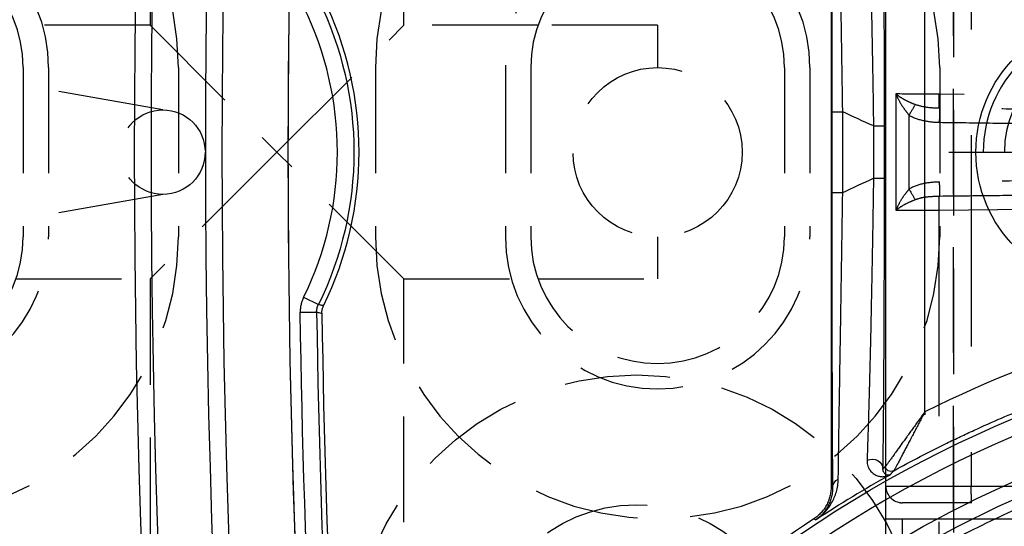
# Model space of a CAD drawing. Extents: x 2651 to 7771, y -1163 to 1075.
# Tile 271 of 490: x 4195 to 4218, y 679 to 691. Entities that reach past the tile are written whole.
import ezdxf

# ---------------------------------------------------------------- set-up
doc = ezdxf.new("R2010")
doc.units = 0
doc.header["$LTSCALE"] = 10
doc.linetypes.add('DASHED', pattern=[0.75, 0.5, -0.25])
doc.linetypes.add('HIDDEN', pattern=[0.375, 0.25, -0.125])
doc.layers.get('0').update_dxf_attribs({"linetype": 'CONTINUOUS'})
doc.layers.get('Defpoints').update_dxf_attribs({"linetype": 'CONTINUOUS'})
for name, color, linetype in [('1', 7, 'CONTINUOUS'), ('204', 7, 'CONTINUOUS'), ('DIM', 3, 'CONTINUOUS'), ('HIDDEN', 6, 'HIDDEN'), ('LAYER_103', 7, 'CONTINUOUS'), ('PIN', 3, 'CONTINUOUS')]:
    doc.layers.add(name, color=color, linetype=linetype)
doc.styles.get("Standard").update_dxf_attribs({"font": 'romans.shx'})
doc.dimstyles.new('MM& INCH5', dxfattribs={"dimtxt": 5, "dimasz": 2.5, "dimexe": 1, "dimexo": 0.5, "dimtad": 0, "dimrnd": 1.38778e-17, "dimzin": 9, "dimdsep": 46, "dimtxsty": 'Standard', "dimblk": 'CLOSED', "dimcen": 0, "dimclrd": 3, "dimclre": 3, "dimclrt": 3, "dimazin": 2, "dimtfac": 0.75, "dimtofl": 0, "dimtmove": 0, "dimatfit": 3, "dimfxl": 0, "dimtolj": 1, "dimarcsym": 0})

# ---------------------------------------------------------------- blocks, each defined once
blk = doc.blocks.new('DSD')
at = {"layer": '1', "color": 6, "linetype": 'DASHED'}
for p, q in [((500.665, 577.737), (500.665, 520.364)), ((501.545, 527.673), (501.545, 528.191)), ((501.927, 528.191), (501.927, 527.673)), ((468.644, 527.673), (501.545, 527.673)), ((501.545, 527.673), (501.927, 527.673)), ((462.919, 527.284), (499.898, 527.284)), ((501.538, 527.284), (499.898, 527.284)), ((499.908, 511.092), (499.908, 526.896)), ((501.927, 526.896), (499.908, 526.896)), ((501.927, 526.896), (501.927, 511.092)), ((501.935, 526.496), (501.935, 526.418)), ((501.004, 525.133), (501.004, 525.21)), ((500.665, 520.364), (462.577, 520.032)), ((501.692, 517.618), (501.692, 520.37)), ((501.38, 519.868), (501.38, 518.12)), ((501.947, 518.304), (501.947, 519.684)), ((462.577, 517.956), (500.665, 517.624))]:
    blk.add_line(p, q, dxfattribs=at)
at = {"layer": '1', "color": 252, "linetype": 'Continuous'}
for p, q in [((503.63, 527.669), (503.586, 527.693)), ((503.189, 526.93), (503.222, 526.911)), ((501.935, 511.57), (501.935, 526.418)), ((501.004, 525.133), (501.004, 512.855)), ((515.775, 522.783), (515.386, 522.777)), ((515.695, 522.428), (515.346, 522.6)), ((502.947, 519.949), (502.947, 518.039)), ((503.206, 519.949), (502.947, 519.949)), ((503.206, 518.039), (503.206, 519.949)), ((501.961, 519.613), (501.961, 518.374)), ((502.22, 519.613), (501.961, 519.613)), ((502.22, 518.374), (502.22, 519.613)), ((502.22, 518.374), (501.961, 518.374)), ((503.206, 518.039), (502.947, 518.039))]:
    blk.add_line(p, q, dxfattribs=at)
at = {"layer": '1', "color": 7, "linetype": 'Continuous'}
blk.add_line((503.222, 511.076), (503.222, 526.911), dxfattribs=at)
at = {"layer": '1', "color": 252, "linetype": 'Continuous'}
for centre, radius, start, end in [((258.538, 518.994), 260.764, 351.21206, 8.78754), ((258.538, 518.994), 257.526, 351.21206, 8.78794), ((258.538, 518.994), 256.876, 0.84383, 4.85635), ((487.959, 551.472), 26.617, 276.1879, 300.5226), ((487.959, 551.472), 28.454, 299.1685, 303.3126), ((522.668, 518.994), 7.773, 153.7827, 206.2173)]:
    blk.add_arc(centre, radius, start, end, dxfattribs=at)
at = {"layer": '1', "color": 7, "linetype": 'Continuous', "extrusion": (0, 0, -1)}
for radius in [261.153, 259.08]:
    blk.add_arc((-258.538, 518.994), radius, 171.21206, 188.78794, dxfattribs=at)
at = {"layer": '1', "color": 252, "linetype": 'Continuous', "extrusion": (0, 0, -1)}
for centre, radius, start, end in [((-258.538, 518.994), 259.469, 171.21206, 188.78794), ((-487.959, 551.472), 28.376, 202.1388, 263.7853), ((-258.538, 518.994), 257.265, 175.14365, 179.15617), ((-487.959, 551.472), 27.006, 239.4774, 263.8121), ((-522.668, 518.994), 8.162, 333.7827, 26.2173), ((-487.959, 551.472), 34.905, 244.5701, 245.8846), ((-487.959, 486.516), 34.905, 114.1154, 115.4299)]:
    blk.add_arc(centre, radius, start, end, dxfattribs=at)
at = {"layer": '1', "color": 110, "linetype": 'Continuous'}
for centre, radius, start, end in [((258.538, 518.994), 257.526, 0, 8.78794), ((487.959, 551.472), 27.988, 276.2148, 338.982), ((258.538, 518.994), 257.526, 351.21206, 0)]:
    blk.add_arc(centre, radius, start, end, dxfattribs=at)
at = {"layer": '1', "color": 7, "linetype": 'Continuous'}
for centre, radius, start, end in [((487.959, 551.472), 28.499, 303.3599, 336.8536), ((258.538, 518.994), 256.753, 0.8504, 4.74422), ((522.668, 518.994), 8.284, 153.9784, 206.0216)]:
    blk.add_arc(centre, radius, start, end, dxfattribs=at)
at = {"layer": '1', "color": 6, "linetype": 'DASHED'}
blk.add_arc((501.538, 526.896), 0.389, 0, 90, dxfattribs=at)
at = {"layer": '1', "color": 252, "linetype": 'Continuous', "extrusion": (0, 0, -1)}
for centre, major_axis, ratio, start_param, end_param in [((502.93, 526.93), (0.259, 0.002), 0.892612, 0.009679, 1.080351), ((501.805, 526.417), (0.072, -0.108), 0.998651, 3.225736, 5.300649), ((501.805, 526.418), (-0.0968, 0.0861), 0.999914, 0.338824, 2.414434), ((502.255, 526.486), (0.259, -0.004), 0.885838, 1.086077, 3.122784)]:
    blk.add_ellipse(centre, major_axis=major_axis, ratio=ratio, start_param=start_param, end_param=end_param, dxfattribs=at)
at = {"layer": '1', "color": 252, "linetype": 'Continuous'}
for centre, major_axis, ratio, start_param, end_param in [((464.535, 551.376), (-47.248, -0.306), 0.86645, 2.478522, 2.480631), ((487.939, 551.472), (-29.401, 0), 1, 1.678696, 2.031295)]:
    blk.add_ellipse(centre, major_axis=major_axis, ratio=ratio, start_param=start_param, end_param=end_param, dxfattribs=at)
at = {"layer": '1', "color": 6, "linetype": 'DASHED', "extrusion": (0, 0, -1)}
for centre, major_axis, ratio, start_param, end_param in [((500.655, 520.364), (0.003, -0.389), 0.026176, 4.712617, 5.736372), ((501.387, 519.868), (-0.196, 0.335), 0.015063, 4.721205, 5.561838), ((500.671, 519.7), (-0.005, 0.389), 0.017451, 4.712634, 5.736488), ((500.671, 518.288), (-0.005, -0.389), 0.017451, 0.546697, 1.570551), ((501.387, 518.12), (-0.196, -0.335), 0.015063, 0.721347, 1.56198), ((500.655, 517.624), (0.003, 0.389), 0.026176, 0.546813, 1.570568)]:
    blk.add_ellipse(centre, major_axis=major_axis, ratio=ratio, start_param=start_param, end_param=end_param, dxfattribs=at)
at = {"layer": '1', "color": 252, "linetype": 'Continuous'}
blk.add_rational_spline([(499.831, 529.985), (496.958, 528.39), (493.826, 527.396), (490.56, 527.041)], [1, 0.98681524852, 0.98681524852, 1], degree=3, dxfattribs=at)
for points, knots in [([(490.803, 525.238), (491.196, 525.286), (491.969, 525.38), (493.103, 525.584), (494.191, 525.824), (495.234, 526.101), (496.23, 526.409), (497.179, 526.743), (498.082, 527.099), (498.938, 527.473), (499.748, 527.862), (500.513, 528.258), (501.002, 528.537), (501.241, 528.674)], [0, 0, 0, 0, 0.107215, 0.211168, 0.31186, 0.409292, 0.503461, 0.59437, 0.682018, 0.766405, 0.847531, 0.925396, 1, 1, 1, 1]), ([(503.206, 519.949), (503.206, 520.127), (503.206, 520.481), (503.206, 521.007), (503.206, 521.527), (503.205, 522.041), (503.205, 522.381), (503.204, 522.591), (503.204, 522.634), (503.204, 522.697), (503.204, 522.718), (503.204, 522.76), (503.204, 522.864), (503.204, 522.968), (503.203, 523.214), (503.203, 523.536), (503.202, 524.004), (503.201, 524.304), (503.2, 524.598), (503.2, 524.743), (503.199, 524.955), (503.199, 525.025), (503.198, 525.111), (503.198, 525.128), (503.198, 525.163), (503.198, 525.214), (503.197, 525.4), (503.196, 525.69), (503.195, 525.929), (503.194, 526.158), (503.193, 526.267), (503.192, 526.424), (503.192, 526.475), (503.191, 526.574), (503.191, 526.622), (503.19, 526.762), (503.189, 526.849), (503.189, 526.93)], [0, 0, 0, 0, 0.0625, 0.125, 0.1875, 0.25, 0.3125, 0.3125, 0.328125, 0.328125, 0.335938, 0.335938, 0.34375, 0.375, 0.375, 0.4375, 0.5, 0.5625, 0.5625, 0.625, 0.625, 0.65625, 0.65625, 0.664062, 0.664062, 0.671875, 0.6875, 0.75, 0.8125, 0.8125, 0.875, 0.875, 0.90625, 0.90625, 0.9375, 0.9375, 1, 1, 1, 1]), ([(501.996, 526.486), (501.995, 526.446), (501.994, 526.382), (501.993, 526.316), (501.992, 526.27), (501.992, 526.247), (501.99, 526.131), (501.989, 526.032), (501.987, 525.825), (501.984, 525.608), (501.981, 525.254), (501.979, 525), (501.978, 524.835), (501.977, 524.785), (501.977, 524.735), (501.977, 524.701), (501.977, 524.684), (501.976, 524.599), (501.976, 524.53), (501.974, 524.322), (501.973, 524.18), (501.972, 523.89), (501.97, 523.595), (501.968, 523.136), (501.967, 522.819), (501.966, 522.578), (501.966, 522.476), (501.965, 522.373), (501.965, 522.332), (501.965, 522.27), (501.964, 522.043), (501.963, 521.668), (501.962, 521.163), (501.962, 520.652), (501.961, 520.136), (501.961, 519.788), (501.961, 519.613)], [0, 0, 0, 0, 0.03125, 0.046875, 0.046875, 0.0625, 0.0625, 0.125, 0.125, 0.1875, 0.25, 0.3125, 0.3125, 0.328125, 0.335937, 0.335937, 0.34375, 0.34375, 0.375, 0.375, 0.4375, 0.4375, 0.5, 0.5625, 0.625, 0.625, 0.65625, 0.664062, 0.664062, 0.671875, 0.6875, 0.75, 0.8125, 0.875, 0.9375, 1, 1, 1, 1]), ([(515.386, 522.777), (515.362, 522.782), (515.337, 522.788), (515.296, 522.797), (515.28, 522.801), (515.263, 522.805)], [0, 0, 0, 0, 0.595884, 0.595884, 1, 1, 1, 1]), ([(515.695, 522.428), (515.709, 522.456), (515.721, 522.484), (515.733, 522.52), (515.736, 522.527), (515.74, 522.542), (515.747, 522.564), (515.753, 522.586), (515.763, 522.631), (515.773, 522.691), (515.775, 522.752), (515.775, 522.783)], [0, 0, 0, 0, 0.25, 0.25, 0.3125, 0.3125, 0.375, 0.5, 0.5, 0.75, 1, 1, 1, 1]), ([(515.224, 522.628), (515.248, 522.623), (515.272, 522.617), (515.313, 522.608), (515.33, 522.604), (515.346, 522.6)], [0, 0, 0, 0, 0.586818, 0.586818, 1, 1, 1, 1]), ([(501.961, 518.374), (501.961, 518.2), (501.961, 518.025), (501.961, 517.764), (501.961, 517.634), (501.962, 517.504), (501.962, 517.417), (501.962, 517.373), (501.962, 517.157), (501.962, 516.815), (501.963, 516.31), (501.965, 515.813), (501.966, 515.489), (501.967, 515.247), (501.967, 515.127), (501.967, 515.008), (501.968, 514.948), (501.968, 514.928), (501.968, 514.889), (501.969, 514.712), (501.97, 514.384), (501.973, 513.941), (501.974, 513.658), (501.976, 513.382), (501.977, 513.247), (501.978, 513.082), (501.978, 513.049), (501.979, 512.984), (501.979, 512.952), (501.98, 512.856), (501.981, 512.794), (501.982, 512.609), (501.984, 512.373), (501.987, 512.158), (501.989, 511.952), (501.99, 511.854), (501.993, 511.67), (501.994, 511.583), (501.996, 511.501)], [0, 0, 0, 0, 0.0625, 0.0625, 0.09375, 0.109375, 0.109375, 0.125, 0.125, 0.1875, 0.25, 0.3125, 0.375, 0.375, 0.40625, 0.421875, 0.421875, 0.429688, 0.429688, 0.4375, 0.5, 0.5625, 0.625, 0.625, 0.6875, 0.6875, 0.703125, 0.703125, 0.71875, 0.71875, 0.75, 0.75, 0.8125, 0.875, 0.875, 0.9375, 0.9375, 1, 1, 1, 1]), ([(503.189, 511.058), (503.189, 511.139), (503.19, 511.225), (503.191, 511.41), (503.192, 511.508), (503.193, 511.714), (503.194, 511.932), (503.196, 512.171), (503.196, 512.327), (503.196, 512.374), (503.197, 512.422), (503.197, 512.454), (503.197, 512.47), (503.197, 512.551), (503.197, 512.617), (503.198, 512.817), (503.199, 512.954), (503.2, 513.235), (503.201, 513.523), (503.201, 513.824), (503.202, 514.055), (503.202, 514.172), (503.202, 514.31), (503.203, 514.37), (503.203, 514.409), (503.203, 514.429), (503.203, 514.61), (503.203, 514.772), (503.204, 515.099), (503.205, 515.43), (503.205, 515.935), (503.206, 516.278), (503.206, 516.538), (503.206, 516.669), (503.206, 516.8), (503.206, 516.888), (503.206, 516.932), (503.206, 517.153), (503.206, 517.506), (503.206, 517.861), (503.206, 518.039)], [0, 0, 0, 0, 0.0625, 0.0625, 0.125, 0.125, 0.1875, 0.25, 0.25, 0.265625, 0.273438, 0.273438, 0.28125, 0.28125, 0.3125, 0.3125, 0.375, 0.375, 0.4375, 0.5, 0.5, 0.53125, 0.546875, 0.554688, 0.554688, 0.5625, 0.5625, 0.625, 0.625, 0.6875, 0.75, 0.8125, 0.8125, 0.84375, 0.859375, 0.859375, 0.875, 0.875, 0.9375, 1, 1, 1, 1])]:
    blk.add_open_spline(points, degree=3, knots=knots, dxfattribs=at)
at = {"layer": '1', "color": 6, "linetype": 'DASHED'}
for points, weights in [([(501.927, 527.673), (501.927, 527.218), (501.927, 526.891), (501.927, 526.898)], [1, 0.804737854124, 0.804737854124, 1]), ([(500.663, 520.032), (489.514, 519.905), (477.159, 519.779), (464.185, 519.659)], [1, 0.984198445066, 0.984198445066, 1]), ([(464.183, 519.273), (477.159, 519.399), (489.514, 519.544), (500.665, 519.7)], [1, 0.984198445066, 0.984198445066, 1]), ([(500.665, 518.288), (489.514, 518.444), (477.159, 518.589), (464.183, 518.715)], [1, 0.984198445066, 0.984198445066, 1]), ([(464.185, 518.328), (477.159, 518.209), (489.514, 518.083), (500.663, 517.956)], [1, 0.984198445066, 0.984198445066, 1])]:
    blk.add_rational_spline(points, weights, degree=3, dxfattribs=at)
at = {"layer": '1', "color": 7, "linetype": 'Continuous'}
for points, knots in [([(503.586, 527.693), (503.553, 527.671), (503.521, 527.647), (503.494, 527.626), (503.442, 527.581), (503.408, 527.549), (503.369, 527.507), (503.361, 527.499), (503.346, 527.481), (503.323, 527.455), (503.301, 527.428), (503.26, 527.372), (503.234, 527.333), (503.187, 527.251), (503.166, 527.209), (503.128, 527.121), (503.112, 527.075), (503.085, 526.981), (503.074, 526.932), (503.059, 526.832), (503.054, 526.78), (503.053, 526.727)], [0, 0, 0, 0, 0.0625, 0.125, 0.125, 0.25, 0.25, 0.28125, 0.28125, 0.3125, 0.375, 0.375, 0.5, 0.5, 0.625, 0.625, 0.75, 0.75, 0.875, 0.875, 1, 1, 1, 1]), ([(503.189, 526.93), (503.188, 526.972), (503.191, 527.014), (503.201, 527.094), (503.208, 527.133), (503.228, 527.208), (503.24, 527.245), (503.268, 527.314), (503.299, 527.381), (503.338, 527.443), (503.369, 527.487), (503.386, 527.508), (503.403, 527.529), (503.415, 527.542), (503.42, 527.549), (503.45, 527.582), (503.476, 527.606), (503.516, 527.641), (503.536, 527.658), (503.561, 527.676), (503.572, 527.684), (503.576, 527.687), (503.58, 527.689), (503.583, 527.692), (503.587, 527.694)], [0, 0, 0, 0, 0.125, 0.125, 0.25, 0.25, 0.375, 0.375, 0.5, 0.625, 0.625, 0.6875, 0.71875, 0.71875, 0.75, 0.75, 0.875, 0.875, 0.9375, 0.96875, 0.984375, 0.992188, 0.992188, 1, 1, 1, 1]), ([(503.222, 526.911), (503.222, 526.949), (503.227, 527.024), (503.241, 527.097), (503.254, 527.151), (503.259, 527.169), (503.268, 527.196), (503.271, 527.205), (503.277, 527.222), (503.293, 527.267), (503.329, 527.343), (503.368, 527.406), (503.395, 527.444), (503.4, 527.452), (503.412, 527.466), (503.418, 527.474), (503.435, 527.496), (503.448, 527.51), (503.485, 527.551), (503.539, 527.603), (503.599, 527.648), (503.63, 527.669)], [0, 0, 0, 0, 0.125, 0.25, 0.25, 0.3125, 0.3125, 0.34375, 0.34375, 0.375, 0.5, 0.625, 0.625, 0.65625, 0.65625, 0.6875, 0.6875, 0.75, 0.75, 0.875, 1, 1, 1, 1]), ([(501.826, 526.626), (501.83, 526.628), (501.835, 526.63), (501.841, 526.632), (501.845, 526.633), (501.852, 526.634), (501.857, 526.635), (501.864, 526.636), (501.869, 526.636), (501.881, 526.635), (501.89, 526.634), (501.907, 526.629), (501.916, 526.626), (501.933, 526.616), (501.941, 526.61), (501.957, 526.595), (501.965, 526.586), (501.975, 526.57), (501.979, 526.565), (501.984, 526.552), (501.987, 526.545), (501.991, 526.531), (501.993, 526.523), (501.995, 526.51), (501.996, 526.501), (501.996, 526.491), (501.996, 526.486)], [0, 0, 0, 0, 0.0625, 0.0625, 0.125, 0.125, 0.1875, 0.1875, 0.25, 0.25, 0.375, 0.375, 0.5, 0.5, 0.625, 0.625, 0.75, 0.75, 0.8125, 0.8125, 0.875, 0.875, 0.9375, 0.9375, 0.96875, 1, 1, 1, 1]), ([(502.372, 526.281), (502.373, 526.295), (502.372, 526.308), (502.371, 526.333), (502.369, 526.345), (502.364, 526.38), (502.358, 526.401), (502.345, 526.441), (502.336, 526.459), (502.323, 526.485), (502.315, 526.497), (502.308, 526.509), (502.302, 526.516), (502.3, 526.52), (502.286, 526.538), (502.275, 526.551), (502.251, 526.575), (502.238, 526.586), (502.213, 526.605), (502.187, 526.622), (502.16, 526.636), (502.119, 526.653), (502.091, 526.661), (502.035, 526.67), (502.008, 526.671), (501.967, 526.669), (501.953, 526.667), (501.927, 526.663), (501.914, 526.66), (501.888, 526.653), (501.869, 526.646), (501.847, 526.637), (501.837, 526.632), (501.833, 526.629), (501.827, 526.626)], [0, 0, 0, 0, 0.03125, 0.03125, 0.0625, 0.0625, 0.125, 0.125, 0.1875, 0.1875, 0.21875, 0.234375, 0.234375, 0.25, 0.25, 0.3125, 0.3125, 0.375, 0.375, 0.4375, 0.5, 0.5, 0.625, 0.625, 0.75, 0.75, 0.8125, 0.8125, 0.875, 0.875, 0.9375, 0.96875, 0.984375, 1, 1, 1, 1]), ([(503.053, 526.727), (503.052, 526.648), (503.051, 526.563), (503.049, 526.381), (503.047, 526.284), (503.044, 526.081), (503.043, 525.974), (503.039, 525.752), (503.036, 525.519), (503.032, 525.268), (503.029, 525.106), (503.028, 525.057), (503.028, 525.007), (503.027, 524.974), (503.027, 524.957), (503.025, 524.873), (503.024, 524.805), (503.021, 524.599), (503.019, 524.459), (503.014, 524.174), (503.01, 523.883), (503.002, 523.431), (502.997, 523.118), (502.993, 522.88), (502.992, 522.78), (502.99, 522.679), (502.99, 522.639), (502.989, 522.619), (502.988, 522.558), (502.985, 522.354), (502.979, 521.984), (502.971, 521.485), (502.966, 521.147), (502.962, 520.892), (502.961, 520.807), (502.959, 520.679), (502.958, 520.636), (502.957, 520.55), (502.953, 520.336), (502.95, 520.121), (502.947, 519.949)], [0, 0, 0, 0, 0.0625, 0.0625, 0.125, 0.125, 0.1875, 0.1875, 0.25, 0.3125, 0.3125, 0.328125, 0.335938, 0.335938, 0.34375, 0.34375, 0.375, 0.375, 0.4375, 0.4375, 0.5, 0.5625, 0.625, 0.625, 0.65625, 0.664062, 0.664062, 0.671875, 0.671875, 0.6875, 0.75, 0.8125, 0.875, 0.875, 0.90625, 0.90625, 0.921875, 0.921875, 0.9375, 1, 1, 1, 1]), ([(501.742, 526.531), (501.328, 526.302), (500.909, 526.084), (500.378, 525.824), (500.271, 525.773), (500.111, 525.697), (500.057, 525.672), (499.95, 525.622), (499.682, 525.498), (499.413, 525.378), (498.764, 525.1), (497.89, 524.751), (496.56, 524.293), (495.207, 523.902), (494.291, 523.685), (493.715, 523.564), (493.541, 523.528), (493.367, 523.495), (493.251, 523.472), (493.193, 523.462), (492.902, 523.408), (492.67, 523.368), (491.969, 523.257), (491.501, 523.194), (491.031, 523.143)], [0, 0, 0, 0, 0.125, 0.125, 0.15625, 0.15625, 0.171875, 0.171875, 0.1875, 0.25, 0.25, 0.375, 0.5, 0.625, 0.75, 0.75, 0.78125, 0.796875, 0.796875, 0.8125, 0.8125, 0.875, 0.875, 1, 1, 1, 1]), ([(501.004, 525.133), (501.014, 525.151), (501.023, 525.17), (501.042, 525.206), (501.052, 525.224), (501.081, 525.278), (501.118, 525.351), (501.175, 525.458), (501.231, 525.565), (501.277, 525.654), (501.309, 525.715), (501.323, 525.742), (501.332, 525.759), (501.336, 525.768), (501.359, 525.812), (501.377, 525.846), (501.412, 525.914), (501.43, 525.948), (501.464, 526.014), (501.481, 526.046), (501.515, 526.11), (501.535, 526.15), (501.555, 526.188), (501.563, 526.203), (501.567, 526.211), (501.579, 526.233), (501.587, 526.248), (501.609, 526.291), (501.624, 526.318), (501.644, 526.357), (501.654, 526.376), (501.665, 526.396), (501.67, 526.405), (501.673, 526.41), (501.675, 526.414), (501.682, 526.427), (501.693, 526.448), (501.708, 526.475), (501.717, 526.491), (501.722, 526.5), (501.725, 526.504), (501.728, 526.51), (501.731, 526.514), (501.733, 526.518), (501.734, 526.523), (501.745, 526.533), (501.741, 526.53)], [0, 0, 0, 0, 0.03125, 0.03125, 0.0625, 0.0625, 0.125, 0.1875, 0.25, 0.3125, 0.34375, 0.359375, 0.359375, 0.375, 0.375, 0.4375, 0.4375, 0.5, 0.5, 0.5625, 0.5625, 0.625, 0.640625, 0.640625, 0.65625, 0.65625, 0.6875, 0.6875, 0.75, 0.75, 0.78125, 0.796875, 0.804687, 0.804687, 0.8125, 0.8125, 0.84375, 0.875, 0.90625, 0.90625, 0.921875, 0.921875, 0.9375, 0.9375, 0.96875, 1, 1, 1, 1]), ([(501.004, 525.133), (501.028, 525.167), (501.052, 525.2), (501.088, 525.25), (501.1, 525.266), (501.124, 525.299), (501.136, 525.316), (501.172, 525.366), (501.219, 525.431), (501.29, 525.53), (501.348, 525.611), (501.389, 525.667), (501.406, 525.691), (501.418, 525.708), (501.424, 525.716), (501.452, 525.756), (501.475, 525.787), (501.52, 525.85), (501.542, 525.881), (501.585, 525.941), (501.607, 525.971), (501.649, 526.03), (501.675, 526.066), (501.7, 526.101), (501.71, 526.115), (501.715, 526.122), (501.73, 526.143), (501.74, 526.156), (501.768, 526.196), (501.786, 526.221), (501.812, 526.257), (501.825, 526.274), (501.837, 526.291), (501.845, 526.301), (501.848, 526.307), (501.86, 526.322), (501.874, 526.341), (501.893, 526.366), (501.903, 526.38), (501.91, 526.389), (501.913, 526.393), (501.917, 526.399), (501.92, 526.402), (501.924, 526.406), (501.926, 526.41), (501.937, 526.42), (501.932, 526.417)], [0, 0, 0, 0, 0.0625, 0.0625, 0.09375, 0.09375, 0.125, 0.125, 0.1875, 0.25, 0.3125, 0.34375, 0.359375, 0.359375, 0.375, 0.375, 0.4375, 0.4375, 0.5, 0.5, 0.5625, 0.5625, 0.625, 0.640625, 0.640625, 0.65625, 0.65625, 0.6875, 0.6875, 0.75, 0.75, 0.78125, 0.796875, 0.796875, 0.8125, 0.8125, 0.84375, 0.875, 0.90625, 0.90625, 0.921875, 0.921875, 0.9375, 0.9375, 0.96875, 1, 1, 1, 1]), ([(502.22, 519.613), (502.223, 519.783), (502.228, 520.119), (502.236, 520.619), (502.245, 521.113), (502.253, 521.602), (502.26, 521.924), (502.264, 522.125), (502.264, 522.165), (502.266, 522.225), (502.266, 522.245), (502.267, 522.284), (502.269, 522.384), (502.271, 522.482), (502.276, 522.716), (502.282, 523.023), (502.292, 523.468), (502.299, 523.755), (502.306, 524.036), (502.309, 524.174), (502.314, 524.376), (502.316, 524.443), (502.318, 524.526), (502.319, 524.542), (502.32, 524.575), (502.321, 524.624), (502.326, 524.802), (502.333, 525.08), (502.34, 525.31), (502.347, 525.53), (502.35, 525.636), (502.356, 525.838), (502.36, 525.934), (502.364, 526.048), (502.364, 526.07), (502.366, 526.115), (502.368, 526.18), (502.371, 526.242), (502.372, 526.281)], [0, 0, 0, 0, 0.0625, 0.125, 0.1875, 0.25, 0.3125, 0.3125, 0.328125, 0.328125, 0.335938, 0.335938, 0.34375, 0.375, 0.375, 0.4375, 0.5, 0.5625, 0.5625, 0.625, 0.625, 0.65625, 0.65625, 0.664063, 0.664063, 0.671875, 0.6875, 0.75, 0.8125, 0.8125, 0.875, 0.875, 0.9375, 0.9375, 0.953125, 0.953125, 0.96875, 1, 1, 1, 1]), ([(515.263, 522.805), (515.263, 522.789), (515.262, 522.759), (515.257, 522.729), (515.252, 522.707), (515.251, 522.7), (515.246, 522.685), (515.244, 522.678), (515.236, 522.656), (515.231, 522.642), (515.224, 522.628)], [0, 0, 0, 0, 0.25, 0.5, 0.5, 0.625, 0.625, 0.75, 0.75, 1, 1, 1, 1]), ([(515.386, 522.777), (515.387, 522.762), (515.385, 522.731), (515.38, 522.701), (515.375, 522.679), (515.373, 522.671), (515.369, 522.657), (515.367, 522.649), (515.359, 522.628), (515.353, 522.613), (515.346, 522.6)], [0, 0, 0, 0, 0.25, 0.5, 0.5, 0.625, 0.625, 0.75, 0.75, 1, 1, 1, 1]), ([(502.372, 511.706), (502.369, 511.786), (502.366, 511.871), (502.36, 512.051), (502.357, 512.146), (502.35, 512.347), (502.344, 512.557), (502.337, 512.787), (502.332, 512.966), (502.33, 513.027), (502.328, 513.105), (502.327, 513.12), (502.327, 513.152), (502.325, 513.199), (502.321, 513.374), (502.316, 513.538), (502.309, 513.806), (502.303, 514.081), (502.292, 514.511), (502.286, 514.81), (502.282, 514.981), (502.282, 515), (502.281, 515.038), (502.28, 515.058), (502.279, 515.115), (502.277, 515.231), (502.274, 515.347), (502.269, 515.581), (502.263, 515.896), (502.254, 516.376), (502.245, 516.865), (502.239, 517.196), (502.235, 517.405), (502.235, 517.447), (502.233, 517.531), (502.231, 517.657), (502.229, 517.826), (502.227, 517.952), (502.225, 518.037), (502.225, 518.079), (502.223, 518.205), (502.221, 518.29), (502.22, 518.374)], [0, 0, 0, 0, 0.0625, 0.0625, 0.125, 0.125, 0.1875, 0.25, 0.25, 0.28125, 0.28125, 0.289063, 0.289063, 0.296875, 0.3125, 0.375, 0.375, 0.4375, 0.5, 0.5625, 0.5625, 0.570313, 0.570313, 0.578125, 0.578125, 0.59375, 0.625, 0.625, 0.6875, 0.75, 0.8125, 0.875, 0.875, 0.890625, 0.890625, 0.90625, 0.9375, 0.953125, 0.953125, 0.96875, 0.96875, 1, 1, 1, 1]), ([(502.947, 518.039), (502.95, 517.867), (502.955, 517.524), (502.961, 517.183), (502.964, 516.97), (502.965, 516.927), (502.966, 516.842), (502.968, 516.715), (502.97, 516.589), (502.974, 516.338), (502.979, 516.006), (502.987, 515.517), (502.992, 515.197), (502.997, 514.88), (503, 514.724), (503.002, 514.549), (503.003, 514.53), (503.003, 514.491), (503.004, 514.433), (503.006, 514.299), (503.008, 514.186), (503.012, 513.962), (503.017, 513.67), (503.021, 513.391), (503.025, 513.118), (503.028, 512.985), (503.031, 512.79), (503.032, 512.726), (503.033, 512.647), (503.033, 512.631), (503.034, 512.6), (503.034, 512.553), (503.037, 512.384), (503.039, 512.238), (503.043, 512.014), (503.044, 511.907), (503.047, 511.754), (503.047, 511.704), (503.048, 511.644), (503.048, 511.632), (503.049, 511.608), (503.049, 511.573), (503.051, 511.446), (503.052, 511.34), (503.053, 511.261)], [0, 0, 0, 0, 0.0625, 0.125, 0.125, 0.140625, 0.140625, 0.15625, 0.1875, 0.1875, 0.25, 0.3125, 0.375, 0.375, 0.4375, 0.4375, 0.445312, 0.445312, 0.453125, 0.46875, 0.5, 0.5, 0.5625, 0.625, 0.625, 0.6875, 0.6875, 0.71875, 0.71875, 0.726562, 0.726562, 0.734375, 0.75, 0.8125, 0.8125, 0.875, 0.875, 0.90625, 0.90625, 0.914062, 0.914062, 0.921875, 0.9375, 1, 1, 1, 1])]:
    blk.add_open_spline(points, degree=3, knots=knots, dxfattribs=at)
at = {"layer": '1', "color": 6, "linetype": 'DASHED'}
for points, knots in [([(499.897, 527.284), (499.902, 527.286), (499.904, 527.243), (499.907, 527.099), (499.908, 526.998), (499.908, 526.896)], [0, 0, 0, 0, 0.5, 0.5, 1, 1, 1, 1]), ([(501.692, 520.37), (501.651, 520.339), (501.57, 520.278), (501.412, 520.19), (501.294, 520.141), (501.236, 520.118)], [0, 0, 0, 0, 0.350535, 0.685818, 1, 1, 1, 1]), ([(501.38, 519.868), (501.414, 519.91), (501.49, 520.006), (501.602, 520.174), (501.66, 520.301), (501.692, 520.37)], [0, 0, 0, 0, 0.259287, 0.592562, 1, 1, 1, 1]), ([(501.236, 520.118), (501.192, 520.103), (501.101, 520.072), (500.909, 520.041), (500.761, 520.036), (500.663, 520.032)], [0, 0, 0, 0, 0.243588, 0.500018, 1, 1, 1, 1]), ([(500.665, 519.7), (500.789, 519.702), (500.912, 519.714), (501.153, 519.765), (501.272, 519.805), (501.38, 519.868)], [0, 0, 0, 0, 0.5, 0.5, 1, 1, 1, 1]), ([(501.38, 518.12), (501.272, 518.183), (501.156, 518.222), (500.913, 518.274), (500.789, 518.286), (500.665, 518.288)], [0, 0, 0, 0, 0.5, 0.5, 1, 1, 1, 1]), ([(501.692, 517.618), (501.66, 517.688), (501.601, 517.816), (501.488, 517.984), (501.413, 518.079), (501.38, 518.12)], [0, 0, 0, 0, 0.414131, 0.747401, 1, 1, 1, 1]), ([(500.663, 517.956), (500.764, 517.954), (500.96, 517.949), (501.146, 517.896), (501.236, 517.87)], [0, 0, 0, 0, 0.514274, 1, 1, 1, 1]), ([(501.236, 517.87), (501.29, 517.848), (501.393, 517.805), (501.52, 517.736), (501.62, 517.675), (501.669, 517.636), (501.692, 517.618)], [0, 0, 0, 0, 0.293374, 0.560315, 0.796607, 1, 1, 1, 1])]:
    blk.add_open_spline(points, degree=3, knots=knots, dxfattribs=at)
for points, degree in [([(501.609, 527.278), (501.539, 527.292)], 1), ([(499.908, 526.896), (488.074, 526.896)], 1), ([(501.935, 526.496), (501.935, 526.496), (501.934, 526.496), (501.934, 526.495)], 3), ([(501.692, 520.37), (501.46, 520.368), (501.068, 520.366), (500.665, 520.364)], 3), ([(500.665, 517.624), (501.068, 517.622), (501.46, 517.62), (501.692, 517.618)], 3)]:
    blk.add_open_spline(points, degree=degree, dxfattribs=at)
at = {"layer": '1', "color": 252, "linetype": 'Continuous'}
blk.add_open_spline([(501.827, 526.626), (501.799, 526.595), (501.771, 526.563), (501.743, 526.531)], degree=3, dxfattribs=at)
at = {"layer": '1', "color": 7, "linetype": 'Continuous'}
blk.add_open_spline([(501.743, 526.531), (501.743, 526.531), (501.742, 526.531), (501.742, 526.531)], degree=3, dxfattribs=at)
blk = doc.blocks.new('*D116')
at = {"layer": 'Defpoints', "color": 0}
for p in [(4278.684, 927.642), (4278.684, 906.842), (4171.684, 387.642)]:
    blk.add_point(p, dxfattribs=at)
at = {"layer": 'DIM', "color": 3, "lineweight": -2}
blk.add_line((4278.684, 907.342), (4278.684, 927.642), dxfattribs=at)
at = {"layer": 'DIM', "color": 3, "insert": (4278.684, 950.648), "char_height": 5, "attachment_point": 5, "rotation": 90}
blk.add_mtext('\\A1;107 [4.213]', dxfattribs=at)
blk = doc.blocks.new('_Closed')
at = {"color": 0, "linetype": 'ByBlock', "lineweight": -2}
for p, q in [((-1, 0.1667), (0, 0)), ((-1, 0.1667), (-1, -0.1667)), ((0, 0), (-1, -0.1667)), ((0, 0), (-1, 0))]:
    blk.add_line(p, q, dxfattribs=at)
blk = doc.blocks.new('*D117')
at = {"layer": 'Defpoints', "color": 0}
for p in [(4291.684, 927.642), (4291.684, 912.642), (4171.684, 387.642)]:
    blk.add_point(p, dxfattribs=at)
at = {"layer": 'DIM', "color": 3, "lineweight": -2}
blk.add_line((4291.684, 913.142), (4291.684, 927.642), dxfattribs=at)
at = {"layer": 'DIM', "color": 3, "insert": (4291.684, 950.648), "char_height": 5, "attachment_point": 5, "rotation": 90}
blk.add_mtext('\\A1;120 [4.724]', dxfattribs=at)
blk = doc.blocks.new('*D118')
at = {"layer": 'Defpoints', "color": 0}
for p in [(4368.684, 927.642), (4368.684, 892.822), (4171.684, 387.642)]:
    blk.add_point(p, dxfattribs=at)
at = {"layer": 'DIM', "color": 3, "lineweight": -2}
blk.add_line((4368.684, 893.322), (4368.684, 927.642), dxfattribs=at)
at = {"layer": 'DIM', "color": 3, "insert": (4368.684, 950.648), "char_height": 5, "attachment_point": 5, "rotation": 90}
blk.add_mtext('\\A1;197 [7.756]', dxfattribs=at)
blk = doc.blocks.new('*D119')
at = {"layer": 'Defpoints', "color": 0}
for p in [(4376.684, 927.642), (4371.684, 807.17), (4171.684, 387.642)]:
    blk.add_point(p, dxfattribs=at)
at = {"layer": 'DIM', "color": 3, "lineweight": -2}
for p, q in [((4376.684, 922.642), (4376.684, 927.642)), ((4371.684, 917.642), (4376.684, 922.642)), ((4371.684, 807.67), (4371.684, 917.642))]:
    blk.add_line(p, q, dxfattribs=at)
at = {"layer": 'DIM', "color": 3, "insert": (4376.684, 951.005), "char_height": 5, "attachment_point": 5, "rotation": 90}
blk.add_mtext('\\A1;200 [7.874]', dxfattribs=at)
blk = doc.blocks.new('*D120')
at = {"layer": 'Defpoints', "color": 0}
for p in [(4411.684, 927.642), (4411.684, 912.642), (4171.684, 387.642)]:
    blk.add_point(p, dxfattribs=at)
at = {"layer": 'DIM', "color": 3, "lineweight": -2}
blk.add_line((4411.684, 913.142), (4411.684, 927.642), dxfattribs=at)
at = {"layer": 'DIM', "color": 3, "insert": (4411.684, 951.005), "char_height": 5, "attachment_point": 5, "rotation": 90}
blk.add_mtext('\\A1;240 [9.449]', dxfattribs=at)
blk = doc.blocks.new('*D121')
at = {"layer": 'Defpoints', "color": 0}
for p in [(4446.684, 927.642), (4446.684, 910.642), (4171.684, 387.642)]:
    blk.add_point(p, dxfattribs=at)
at = {"layer": 'DIM', "color": 3, "lineweight": -2}
blk.add_line((4446.684, 911.142), (4446.684, 927.642), dxfattribs=at)
at = {"layer": 'DIM', "color": 3, "insert": (4446.684, 953.386), "char_height": 5, "attachment_point": 5, "rotation": 90}
blk.add_mtext('\\A1;275 [10.827]', dxfattribs=at)
blk = doc.blocks.new('*D158')
at = {"layer": 'Defpoints', "color": 0}
for p in [(4247.884, 927.642), (4247.884, 766.102), (4171.684, 387.642)]:
    blk.add_point(p, dxfattribs=at)
at = {"layer": 'DIM', "color": 3, "lineweight": -2}
blk.add_line((4247.884, 766.602), (4247.884, 927.642), dxfattribs=at)
at = {"layer": 'DIM', "color": 3, "insert": (4247.884, 943.862), "char_height": 5, "attachment_point": 5, "rotation": 90}
blk.add_mtext('\\A1;76.2 [3]', dxfattribs=at)
blk = doc.blocks.new('*D159')
at = {"layer": 'Defpoints', "color": 0}
for p in [(4239.884, 927.642), (4246.684, 860.062), (4171.684, 387.642)]:
    blk.add_point(p, dxfattribs=at)
at = {"layer": 'DIM', "color": 3, "lineweight": -2}
for p, q in [((4239.884, 922.642), (4239.884, 927.642)), ((4246.684, 917.642), (4239.884, 922.642)), ((4246.684, 860.562), (4246.684, 917.642))]:
    blk.add_line(p, q, dxfattribs=at)
at = {"layer": 'DIM', "color": 3, "insert": (4239.884, 948.624), "char_height": 5, "attachment_point": 5, "rotation": 90}
blk.add_mtext('\\A1;75 [2.953]', dxfattribs=at)
blk = doc.blocks.new('*D160')
at = {"layer": 'Defpoints', "color": 0}
for p in [(4381.212, 797.642), (4473.321, 797.642), (4171.684, 387.642)]:
    blk.add_point(p, dxfattribs=at)
at = {"layer": 'DIM', "color": 3, "lineweight": -2}
blk.add_line((4381.712, 797.642), (4473.321, 797.642), dxfattribs=at)
at = {"layer": 'DIM', "color": 3, "insert": (4499.065, 797.642), "char_height": 5, "attachment_point": 5}
blk.add_mtext('\\A1;410 [16.142]', dxfattribs=at)
blk = doc.blocks.new('*D161')
at = {"layer": 'Defpoints', "color": 0}
for p in [(4274.104, 832.642), (4473.321, 832.642), (4171.684, 387.642)]:
    blk.add_point(p, dxfattribs=at)
at = {"layer": 'DIM', "color": 3, "lineweight": -2}
blk.add_line((4274.604, 832.642), (4473.321, 832.642), dxfattribs=at)
at = {"layer": 'DIM', "color": 3, "insert": (4496.684, 832.642), "char_height": 5, "attachment_point": 5}
blk.add_mtext('\\A1;445 [17.52]', dxfattribs=at)
blk = doc.blocks.new('*D162')
at = {"layer": 'Defpoints', "color": 0}
for p in [(4271.924, 879.642), (4485.526, 879.642), (4171.684, 387.642)]:
    blk.add_point(p, dxfattribs=at)
at = {"layer": 'DIM', "color": 3, "lineweight": -2}
blk.add_line((4272.424, 879.642), (4485.526, 879.642), dxfattribs=at)
at = {"layer": 'DIM', "color": 3, "insert": (4508.889, 879.642), "char_height": 5, "attachment_point": 5}
blk.add_mtext('\\A1;492 [19.37]', dxfattribs=at)
blk = doc.blocks.new('*D163')
at = {"layer": 'Defpoints', "color": 0}
for p in [(4285.884, 899.642), (4485.526, 899.642), (4171.684, 387.642)]:
    blk.add_point(p, dxfattribs=at)
at = {"layer": 'DIM', "color": 3, "lineweight": -2}
blk.add_line((4286.384, 899.642), (4485.526, 899.642), dxfattribs=at)
at = {"layer": 'DIM', "color": 3, "insert": (4511.27, 899.642), "char_height": 5, "attachment_point": 5}
blk.add_mtext('\\A1;512 [20.157]', dxfattribs=at)
blk = doc.blocks.new('*D164')
at = {"layer": 'Defpoints', "color": 0}
for p in [(4266.934, 743.242), (4473.321, 743.242), (4171.684, 387.642)]:
    blk.add_point(p, dxfattribs=at)
at = {"layer": 'DIM', "color": 3, "lineweight": -2}
blk.add_line((4267.434, 743.242), (4473.321, 743.242), dxfattribs=at)
at = {"layer": 'DIM', "color": 3, "insert": (4494.303, 743.242), "char_height": 5, "attachment_point": 5}
blk.add_mtext('\\A1;355.6 [14]', dxfattribs=at)
blk = doc.blocks.new('*D165')
at = {"layer": 'Defpoints', "color": 0}
for p in [(4446.684, 762.642), (4473.321, 762.642), (4171.684, 387.642)]:
    blk.add_point(p, dxfattribs=at)
at = {"layer": 'DIM', "color": 3, "lineweight": -2}
blk.add_line((4447.184, 762.642), (4473.321, 762.642), dxfattribs=at)
at = {"layer": 'DIM', "color": 3, "insert": (4499.065, 762.642), "char_height": 5, "attachment_point": 5}
blk.add_mtext('\\A1;375 [14.764]', dxfattribs=at)
blk = doc.blocks.new('*D166')
at = {"layer": 'Defpoints', "color": 0}
for p in [(4446.684, 719.642), (4473.321, 719.642), (4171.684, 387.642)]:
    blk.add_point(p, dxfattribs=at)
at = {"layer": 'DIM', "color": 3, "lineweight": -2}
blk.add_line((4447.184, 719.642), (4473.321, 719.642), dxfattribs=at)
at = {"layer": 'DIM', "color": 3, "insert": (4499.065, 719.642), "char_height": 5, "attachment_point": 5}
blk.add_mtext('\\A1;332 [13.071]', dxfattribs=at)
blk = doc.blocks.new('*D190')
at = {"layer": 'Defpoints', "color": 0}
for p in [(4401.864, 859.642), (4485.526, 859.642), (4171.684, 387.642)]:
    blk.add_point(p, dxfattribs=at)
at = {"layer": 'DIM', "color": 3, "lineweight": -2}
blk.add_line((4402.364, 859.642), (4485.526, 859.642), dxfattribs=at)
at = {"layer": 'DIM', "color": 3, "insert": (4511.27, 859.642), "char_height": 5, "attachment_point": 5}
blk.add_mtext('\\A1;472 [18.583]', dxfattribs=at)
blk = doc.blocks.new('*U6', base_point=(965.4695, 1808.9548))
blk.add_circle((965.4695, 1808.9548), 0.5)
for radius, start, end in [(0.4724, 90, 180), (0.3937, 90, 180), (0.315, 90, 180), (0.2362, 90, 180), (0.1575, 90, 180), (0.0787, 90, 180), (0.0787, 270, 0), (0.1575, 270, 0), (0.2362, 270, 0), (0.315, 270, 0), (0.3937, 270, 0), (0.4724, 270, 0)]:
    blk.add_arc((965.4695, 1808.9548), radius, start, end)
at = {"layer": 'PIN'}
for p, q in [((965.4695, 1809.5548), (965.4695, 1808.3548)), ((964.8695, 1808.9548), (966.0695, 1808.9548))]:
    blk.add_line(p, q, dxfattribs=at)
blk = doc.blocks.new('A$C7E3E5291')
at = {"layer": '204', "color": 6, "linetype": 'HIDDEN'}
for p, q in [((45.3, -16), (45.3, 16)), ((26.3, 9), (26.3, 3)), ((32.3, 3), (32.3, 9)), ((26.3, 3), (23.126, 3)), ((26.3, 3), (29.3, 0)), ((29.3, 0), (32.3, 3)), ((35.472, 3), (32.3, 3)), ((38.3, 3), (35.472, 3)), ((38.3, 3), (38.3, 2)), ((23.3, 2), (23.3, -2)), ((23.9, 2), (23.9, -2)), ((26.97, 2), (26.97, -2)), ((31.63, 2), (31.63, -2)), ((34.7, 2), (34.7, -2)), ((35.3, 2), (35.3, -2)), ((41.3, 2), (41.3, -2)), ((41.9, 2), (41.9, -2)), ((44.97, 2), (44.97, -2)), ((29.3, 0), (26.3, -3)), ((32.3, -3), (29.3, 0)), ((38.3, -2), (38.3, -3)), ((23.126, -3), (26.3, -3)), ((26.3, -3), (26.3, -20)), ((32.3, -3), (35.472, -3)), ((32.3, -20), (32.3, -3)), ((35.472, -3), (38.3, -3))]:
    blk.add_line(p, q, dxfattribs=at)
for centre, radius in [((38.3, 0), 2), ((37.8, -12), 6.73), ((37.8, -12), 3.66)]:
    blk.add_circle(centre, radius, dxfattribs=at)
for centre, radius, start, end in [((20.3, 2), 6.67, 0, 180), ((38.3, 2), 6.67, 0, 180), ((20.3, 2), 3.6, 0, 180), ((38.3, 2), 3.6, 0, 180), ((20.3, 2), 3, 0, 180), ((38.3, 2), 3, 0, 180), ((20.3, -2), 6.67, 180, 0), ((20.3, -2), 3.6, 180, 0), ((20.3, -2), 3, 180, 0), ((38.3, -2), 6.67, 180, 0), ((38.3, -2), 3.6, 180, 0), ((38.3, -2), 3, 180, 0)]:
    blk.add_arc(centre, radius, start, end, dxfattribs=at)
at = {"layer": 'LAYER_103', "color": 6, "linetype": 'HIDDEN'}
blk.add_line((45.3, 16), (45.3, -16), dxfattribs=at)

msp = doc.modelspace()

# ---------------------------------------------------------------- linework, layer by layer
at = {"layer": 'HIDDEN'}
for p, q in [((4198.286, 688.642), (4188.286, 690.405)), ((4198.286, 686.642), (4188.286, 684.879))]:
    msp.add_line(p, q, dxfattribs=at)
msp.add_circle((4198.286, 687.642), 1, dxfattribs=at)

# ---------------------------------------------------------------- block references
at = {"layer": 'DIM', "rotation": 180}
msp.add_blockref('DSD', (4717.309, 1206.636), dxfattribs=at)
at = {"layer": 'DIM'}
msp.add_blockref('A$C7E3E5291', (4171.684, 687.642), dxfattribs=at)
at = {"layer": 'PIN', "xscale": 6.35, "yscale": 6.35, "zscale": 6.35}
msp.add_blockref('*U6', (4220.684, 687.642), dxfattribs=at)

# ---------------------------------------------------------------- dimensions: what is measured, and where the dimension line sits
at = {"layer": 'DIM'}
for feature_location, offset, dtype, picture, middle in [((4446.684, 910.642), (0, 17), 1, '*D121', (4446.684, 953.386)), ((4371.684, 807.17), (5, 120.472), 1, '*D119', (4376.684, 951.005)), ((4411.684, 912.642), (0, 15), 1, '*D120', (4411.684, 951.005)), ((4278.684, 906.842), (0, 20.8), 1, '*D116', (4278.684, 950.648)), ((4291.684, 912.642), (0, 15), 1, '*D117', (4291.684, 950.648)), ((4368.684, 892.822), (0, 34.82), 1, '*D118', (4368.684, 950.648)), ((4246.684, 860.062), (-6.8, 67.58), 1, '*D159', (4239.884, 948.624)), ((4247.884, 766.102), (0, 161.54), 1, '*D158', (4247.884, 943.862)), ((4285.884, 899.642), (199.642, 0), 0, '*D163', (4511.27, 899.642)), ((4271.924, 879.642), (213.602, 0), 0, '*D162', (4508.889, 879.642)), ((4401.864, 859.642), (83.662, 0), 0, '*D190', (4511.27, 859.642)), ((4274.104, 832.642), (199.217, 0), 0, '*D161', (4496.684, 832.642)), ((4381.212, 797.642), (92.109, 0), 0, '*D160', (4499.065, 797.642)), ((4446.684, 762.642), (26.637, 0), 0, '*D165', (4499.065, 762.642)), ((4266.934, 743.242), (206.387, 0), 0, '*D164', (4494.303, 743.242)), ((4446.684, 719.642), (26.637, 0), 0, '*D166', (4499.065, 719.642))]:
    dim = msp.add_ordinate_dim(feature_location=feature_location, offset=offset, dtype=dtype, origin=(4171.684, 387.642), dimstyle='MM& INCH5', dxfattribs=at)
    dim.commit()
    dim.dimension.update_dxf_attribs({"geometry": picture, "text_midpoint": middle})

doc.saveas('drawing.dxf')
